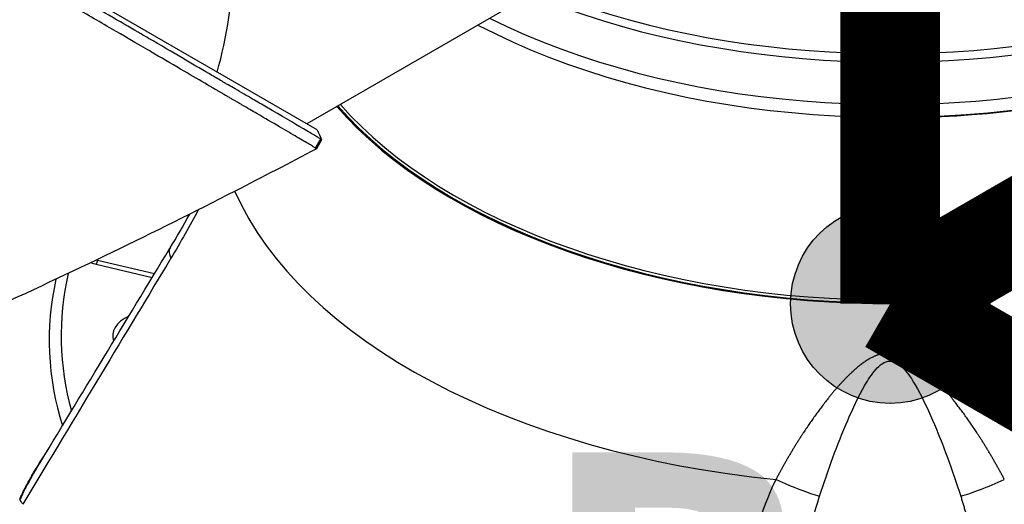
# Model space of a CAD drawing. Header units: millimetres. Extents: x 0 to 4378, y 0 to 2376.
# Tile 528 of 656: x 2654 to 2749, y 910 to 956. Entities that reach past the tile are written whole.
import ezdxf

# ---------------------------------------------------------------- set-up
doc = ezdxf.new("R2010")
doc.units = ezdxf.units.MM
doc.header["$LTSCALE"] = 0.2
for name, color, linetype in [('01_Object Line', 4, 'Continuous'), ('07_Special Line2', 76, 'Continuous'), ('12_Before Rev.Num.', 5, 'Continuous')]:
    doc.layers.add(name, color=color, linetype=linetype)
doc.layers.add('14_Mark', color=7, linetype='Continuous', true_color=0xe03c31)
doc.styles.add('Rainbow-5.0 Style', font='malgunsl.ttf')

# ---------------------------------------------------------------- blocks, each defined once
blk = doc.blocks.new('A$C0a0b2bc4')
for p, q in [((-55.24297153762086, 86.5960579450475), (-147.5783838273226, 139.9059330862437)), ((-23.67442994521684, 105.9672513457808), (-56.2346463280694, 87.16860165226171)), ((-63.84511966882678, 96.87514174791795), (-63.84554349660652, 96.8747177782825)), ((1.970671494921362, 87.77414429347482), (1.967472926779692, 87.82702669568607)), ((-55.39502567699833, 84.83146898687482), (-54.89514148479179, 85.69729379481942)), ((-54.82186533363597, 85.6467633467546), (-55.32171621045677, 84.78099624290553)), ((-67.15050255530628, 78.05609260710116), (-67.15049614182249, 78.05662411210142)), ((-76.42625242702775, 74.05517130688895), (-70.9233974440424, 72.74015909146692)), ((-76.5410184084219, 73.65666862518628), (-71.1494847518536, 72.36730323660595)), ((1.448913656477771, 70.74895869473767), (1.452619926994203, 70.68768237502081)), ((0.4551036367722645, 69.84708690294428), (0.4502388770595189, 69.92751669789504))]:
    blk.add_line(p, q)
for centre, major_axis, ratio, start_param, end_param in [((-2.955857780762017e-12, 127.1789753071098), (59, -4.689391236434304e-14), 0.5773502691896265, 4.084224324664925, 6.295170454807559), ((-2.955857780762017e-12, 127.9954718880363), (59, -4.503342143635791e-14), 0.5773502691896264, 4.101409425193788, 6.283185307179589), ((-2.955857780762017e-12, 121.8717475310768), (59.09165072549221, 8.014422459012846e-15), 0.5773502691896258, 4.745744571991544, 6.338887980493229), ((-2.955857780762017e-12, 123.0964924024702), (59.00000000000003, -5.178843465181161e-14), 0.5773502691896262, 3.998893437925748, 6.283185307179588), ((-2.955857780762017e-12, 121.8717475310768), (59.00000000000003, 4.503342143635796e-15), 0.5773502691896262, 3.973424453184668, 6.283185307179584), ((-2.955857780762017e-12, 105.9614360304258), (59.6019114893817, 4.388850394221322e-15), 0.5773502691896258, 4.737196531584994, 6.301702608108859), ((-105.0398849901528, 127.239573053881), (-27.2321069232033, 52.50709763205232), 0.6059242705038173, 3.716857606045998, 3.953719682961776), ((-60.09072567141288, 93.89928242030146), (3.55807764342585, -3.51284549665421), 0.7992260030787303, 4.06745340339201, 4.067502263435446), ((-2.955857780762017e-12, 104.3170710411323), (-59.70549839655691, -3.434752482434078e-15), 0.5773502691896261, 0.4657502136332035, 1.578418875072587), ((-2.955857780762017e-12, 104.3170710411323), (-59.56615699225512, -8.539176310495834e-15), 0.577350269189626, 0.4649758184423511, 1.578355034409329), ((-2.955857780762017e-12, 104.4746712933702), (59.36627882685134, 3.556877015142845e-12), 0.5773502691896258, 3.608875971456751, 4.719947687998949), ((-2.501110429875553e-12, 90.05784098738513), (-65.25560367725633, 3.434752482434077e-14), 0.5773502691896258, 0.2519380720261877, 1.401331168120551), ((-65.14702211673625, 72.62363555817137), (-4.274898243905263, 2.593309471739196), 0.3496061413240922, 0.0005120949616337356, 0.4861797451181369), ((-65.14702211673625, 72.62363555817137), (-4.274898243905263, 2.593309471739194), 0.3496061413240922, 6.696975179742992e-06, 0.0005120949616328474), ((-76.54101840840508, 73.90161759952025), (0.06977634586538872, 0.2917726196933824), 0.3124597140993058, 3.794855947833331, 5.339471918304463), ((-57.83657003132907, 88.99663014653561), (22.67497017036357, 12.3393882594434), 0.3942743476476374, 3.565346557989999, 3.571085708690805), ((-57.50403613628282, 88.93417255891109), (23.24753579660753, 12.47741493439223), 0.4066503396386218, 3.531640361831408, 3.570126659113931), ((-2.205524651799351e-11, 66.32073427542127), (-81.07590775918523, -1.221245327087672e-14), 0.577350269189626, 6.15709050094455, 6.460297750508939), ((-6.139089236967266e-12, 66.75822831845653), (-79.92684109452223, -1.373900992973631e-14), 0.5773502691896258, 6.152599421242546, 6.440823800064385), ((2.902592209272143, 49.31082238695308), (0.0493428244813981, 40.04344659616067), 0.04359882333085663, 0.9817090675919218, 1.007712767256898), ((1.249103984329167, 70.74920490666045), (0.199911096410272, -0.005962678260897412), 0.5478887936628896, 0.05214096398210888, 1.608111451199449), ((0.4502388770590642, 70.09081601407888), (0.0008728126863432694, -0.1999980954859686), 0.006171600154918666, 4.131802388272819, 5.667692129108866), ((-70.71067811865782, 66.75822831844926), (-4.250000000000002, -6.678685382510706e-16), 0.5773502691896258, 5.396604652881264, 6.496745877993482), ((-70.71067811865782, 66.75822831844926), (4.250000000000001, -2.530267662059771e-13), 0.5773502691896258, 2.007737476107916, 2.007749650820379), ((-70.71067811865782, 66.75822831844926), (-4.250000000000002, -3.816391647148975e-16), 0.5773502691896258, 0.4637409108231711, 0.4637621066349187), ((-57.50403600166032, 44.58234654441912), (23.24753807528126, -12.47736044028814), 0.4066513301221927, 2.857926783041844, 2.857935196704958), ((-10.28190004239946, 53.26962802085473), (-4.563237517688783, 2.043737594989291), 0.1232512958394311, 1.466897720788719, 2.49038792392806), ((10.28190004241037, 53.26962802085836), (-4.563237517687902, -2.043737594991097), 0.1232512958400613, 0.6512047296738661, 1.674694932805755), ((-2.955857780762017e-12, 50.01979971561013), (86.4127087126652, 1.450228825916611e-14), 0.5773502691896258, 3.116897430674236, 6.307880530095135), ((-83.9592862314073, 51.45322445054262), (-0.06099574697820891, 0.5026432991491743), 0.106521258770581, 2.734909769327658, 3.046999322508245)]:
    blk.add_ellipse(centre, major_axis=major_axis, ratio=ratio, start_param=start_param, end_param=end_param)
for points, knots in [([(-54.8951414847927, 85.69729379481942), (-54.89804627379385, 85.6991330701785), (-54.92567873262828, 85.716674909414), (-55.02216121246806, 85.77593448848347), (-55.06416362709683, 85.80153077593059), (-55.20723192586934, 85.88814554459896), (-55.32533967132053, 85.95897527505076), (-55.74495419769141, 86.20907766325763), (-56.11192780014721, 86.4260665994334), (-57.44929336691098, 87.21300185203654), (-58.65985389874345, 87.92108151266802), (-60.56291079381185, 89.02981379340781), (-61.00814932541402, 89.28899862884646), (-62.00786822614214, 89.8704746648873), (-62.56946070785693, 90.19683011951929), (-63.37401813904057, 90.66403367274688), (-63.59293594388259, 90.79112414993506), (-63.87038360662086, 90.95208179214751), (-63.92080175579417, 90.98135225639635), (-64.01579910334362, 91.03650381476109), (-64.06185633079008, 91.06323937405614), (-64.13448852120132, 91.10539442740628), (-64.15936901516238, 91.11984054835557), (-64.22020595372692, 91.15507854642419), (-64.25901898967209, 91.17750553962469), (-64.36936834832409, 91.24158062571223), (-64.45967870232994, 91.2943832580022), (-64.91933181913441, 91.56345113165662), (-65.2935297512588, 91.78251480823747), (-66.48171711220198, 92.47774182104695), (-67.34119370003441, 92.98043859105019), (-69.26790430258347, 94.10692965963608), (-70.34753297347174, 94.73793225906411), (-71.73502776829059, 95.54868851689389), (-71.97725634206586, 95.69019713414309), (-72.34614260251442, 95.90571662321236), (-72.46944210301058, 95.97779233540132), (-72.68477024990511, 96.10364597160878), (-72.77069381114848, 96.15385153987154), (-73.26151008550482, 96.4395547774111), (-73.72475668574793, 96.7076232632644), (-76.16071493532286, 98.12031899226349), (-78.18425176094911, 99.29295922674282), (-81.24964682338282, 101.0680485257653), (-82.23283707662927, 101.6371699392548), (-85.15102882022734, 103.325926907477), (-87.13499524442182, 104.4727328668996), (-90.09737775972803, 106.185272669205), (-91.0569740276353, 106.7398278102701), (-92.96067770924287, 107.8393605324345), (-93.91090602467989, 108.3881886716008), (-96.72585419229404, 110.0133927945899), (-98.62046423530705, 111.106691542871), (-104.1466687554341, 114.2942326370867), (-107.871338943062, 116.4408388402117), (-112.4539808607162, 119.0804950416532), (-113.2317400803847, 119.5284416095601), (-116.941281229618, 121.6647392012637), (-119.9139174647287, 123.376152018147), (-124.016094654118, 125.7376385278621), (-125.1357686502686, 126.382204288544), (-127.2329551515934, 127.5895194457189), (-128.2100483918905, 128.152004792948), (-130.0363692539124, 129.2034529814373), (-130.8861927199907, 129.692748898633), (-134.6984888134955, 131.8879170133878), (-137.5987171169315, 133.5583703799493), (-141.0849757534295, 135.5677799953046), (-141.7730465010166, 135.9644188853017), (-143.4707888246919, 136.9433257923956), (-144.4678760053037, 137.5183804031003), (-146.4117969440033, 138.6399145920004), (-147.3582853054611, 139.1861659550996), (-148.2766122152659, 139.7163448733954)], [9.995822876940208e-07, 9.995822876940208e-07, 9.995822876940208e-07, 9.995822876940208e-07, 0.02195315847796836, 0.02195315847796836, 0.03511837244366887, 0.03511837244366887, 0.061454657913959, 0.061454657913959, 0.1141107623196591, 0.1141107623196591, 0.2193661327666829, 0.2193661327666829, 0.2494452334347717, 0.2494452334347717, 0.283822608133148, 0.283822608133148, 0.2965480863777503, 0.2965480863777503, 0.2993275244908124, 0.2993275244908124, 0.3018631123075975, 0.3018631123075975, 0.3033739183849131, 0.3033739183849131, 0.3052154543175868, 0.3052154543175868, 0.3091295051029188, 0.3091295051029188, 0.3252412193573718, 0.3252412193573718, 0.3574734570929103, 0.3574734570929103, 0.3925774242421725, 0.3925774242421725, 0.3999027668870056, 0.3999027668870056, 0.4035745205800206, 0.4035745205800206, 0.4063648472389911, 0.4063648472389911, 0.4181873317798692, 0.4181873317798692, 0.4644662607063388, 0.4644662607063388, 0.4857529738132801, 0.4857529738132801, 0.5266159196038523, 0.5266159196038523, 0.5454334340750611, 0.5454334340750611, 0.5638444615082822, 0.5638444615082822, 0.5994036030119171, 0.5994036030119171, 0.6655638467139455, 0.6655638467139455, 0.6790010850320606, 0.6790010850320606, 0.7294086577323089, 0.7294086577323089, 0.7483147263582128, 0.7483147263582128, 0.7648624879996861, 0.7648624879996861, 0.7793406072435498, 0.7793406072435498, 0.830111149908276, 0.830111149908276, 0.8427767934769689, 0.8427767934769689, 0.8617726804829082, 0.8617726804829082, 0.8807622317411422, 0.8807622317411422, 0.8807622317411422, 0.8807622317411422]), ([(-55.39502567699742, 84.83146898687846), (-55.39630461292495, 84.83227808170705), (-55.4106520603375, 84.84131224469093), (-55.42259593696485, 84.84878065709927), (-55.43020233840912, 84.85350957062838), (-55.45424543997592, 84.86842078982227), (-55.4718925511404, 84.87930286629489), (-55.52964456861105, 84.91473106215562), (-55.57455924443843, 84.94207179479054), (-55.72794124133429, 85.0348002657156), (-55.85512524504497, 85.11098479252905), (-56.30803996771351, 85.38062259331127), (-56.70533832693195, 85.61535127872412), (-58.15438099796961, 86.46721619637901), (-59.46816276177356, 87.23412057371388), (-61.28874817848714, 88.29578516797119), (-61.51198441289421, 88.425111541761), (-61.97667052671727, 88.69513461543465), (-62.21826142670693, 88.83601952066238), (-62.55759664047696, 89.03403281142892), (-62.6510394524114, 89.08857489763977), (-62.863643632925, 89.21189908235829), (-62.97901265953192, 89.27819177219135), (-63.17416054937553, 89.39094565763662), (-63.2518925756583, 89.4361344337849), (-63.37543088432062, 89.50825240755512), (-63.42050905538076, 89.5346080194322), (-63.56842212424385, 89.62081064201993), (-63.67146448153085, 89.68045741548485), (-63.87294713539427, 89.79721048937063), (-63.97159354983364, 89.85463674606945), (-64.1389209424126, 89.95177214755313), (-64.20689112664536, 89.99119741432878), (-64.3229680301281, 90.0585500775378), (-64.37064800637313, 90.08623369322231), (-64.45810528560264, 90.13697212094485), (-64.49858493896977, 90.16046908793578), (-64.58449365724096, 90.21038336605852), (-64.62499215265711, 90.23392620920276), (-64.69997482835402, 90.2773074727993), (-64.72831107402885, 90.2937323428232), (-64.77992641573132, 90.3236927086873), (-64.79818865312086, 90.33427325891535), (-64.84734856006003, 90.36274619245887), (-64.88588546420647, 90.38529955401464), (-64.95956174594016, 90.42831681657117), (-64.99253358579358, 90.44755584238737), (-65.04979071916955, 90.48107373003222), (-65.07426048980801, 90.49542229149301), (-65.15437444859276, 90.54236528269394), (-65.20956553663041, 90.57467914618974), (-65.35422122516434, 90.659366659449), (-65.44398570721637, 90.71191168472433), (-65.62908213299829, 90.82023851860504), (-65.72449848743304, 90.8760730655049), (-66.51879079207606, 91.34088504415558), (-67.27219617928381, 91.78160809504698), (-68.97084141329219, 92.77494870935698), (-69.92746501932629, 93.33413415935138), (-71.5983319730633, 94.31063578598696), (-72.98276635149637, 95.12158368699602), (-76.16997571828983, 96.96956112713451), (-76.82497729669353, 97.34923938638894), (-78.23528053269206, 98.16654989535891), (-78.99296193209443, 98.60551928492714), (-80.9901065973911, 99.76230626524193), (-82.24771262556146, 100.4903945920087), (-84.09291381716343, 101.5582043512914), (-84.65950542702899, 101.886086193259), (-85.76251658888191, 102.524132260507), (-86.30076923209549, 102.8352760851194), (-87.09914805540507, 103.2972956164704), (-87.35484860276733, 103.4451873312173), (-87.85583783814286, 103.734870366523), (-88.10433739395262, 103.8784346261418), (-88.5514575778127, 104.1367717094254), (-88.74987412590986, 104.2515077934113), (-89.17045058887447, 104.494536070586), (-89.39206552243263, 104.6224533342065), (-89.83417223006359, 104.8780349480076), (-90.05397629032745, 105.0051472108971), (-91.17513397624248, 105.6532137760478), (-92.09336097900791, 106.18362194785), (-93.42729523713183, 106.9540616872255), (-93.83661510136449, 107.1904764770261), (-94.63158131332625, 107.6496148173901), (-95.01702606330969, 107.872108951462), (-96.86786587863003, 108.9406712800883), (-98.35660806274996, 109.7998726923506), (-100.4367521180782, 110.9998980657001), (-101.0077520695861, 111.3292945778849), (-102.5856396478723, 112.2393896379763), (-103.5992932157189, 112.8238302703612), (-106.1577429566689, 114.2987981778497), (-107.7148491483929, 115.1961752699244), (-110.0764105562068, 116.5568963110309), (-110.8680907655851, 117.0129470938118), (-112.0619433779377, 117.7006537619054), (-112.4606371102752, 117.930294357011), (-113.060295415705, 118.2756875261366), (-113.2604257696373, 118.3909511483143), (-113.662080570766, 118.6222865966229), (-113.8626627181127, 118.7377977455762), (-114.0625036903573, 118.8528962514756)], [-14.92832193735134, -14.92832193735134, -14.92832193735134, -14.92832193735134, -14.89670706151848, -14.89670706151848, -14.84873352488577, -14.84873352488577, -14.75282347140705, -14.75282347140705, -14.56096855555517, -14.56096855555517, -14.17702968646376, -14.17702968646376, -13.40941523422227, -13.40941523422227, -11.87621265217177, -11.87621265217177, -11.66820666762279, -11.66820666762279, -11.45315905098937, -11.45315905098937, -11.37274686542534, -11.37274686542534, -11.27259861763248, -11.27259861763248, -11.20517044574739, -11.20517044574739, -11.16691847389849, -11.16691847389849, -11.08108368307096, -11.08108368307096, -10.99860545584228, -10.99860545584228, -10.94231398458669, -10.94231398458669, -10.90359511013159, -10.90359511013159, -10.87043805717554, -10.87043805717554, -10.83340499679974, -10.83340499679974, -10.81439256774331, -10.81439256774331, -10.79448831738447, -10.79448831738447, -10.68563904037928, -10.68563904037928, -10.59781408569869, -10.59781408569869, -10.53374337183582, -10.53374337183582, -10.39099924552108, -10.39099924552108, -10.16441888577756, -10.16441888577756, -9.92885420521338, -9.92885420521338, -8.22497376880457, -8.22497376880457, -6.336605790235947, -6.336605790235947, -5.119937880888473, -5.119937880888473, -4.810514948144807, -4.810514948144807, -4.462349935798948, -4.462349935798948, -3.905475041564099, -3.905475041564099, -3.661916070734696, -3.661916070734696, -3.435476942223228, -3.435476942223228, -3.330450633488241, -3.330450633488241, -3.226718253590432, -3.226718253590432, -3.145056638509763, -3.145056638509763, -3.05352820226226, -3.05352820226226, -2.963581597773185, -2.963581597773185, -2.596266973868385, -2.596266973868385, -2.434716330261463, -2.434716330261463, -2.283719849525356, -2.283719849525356, -1.713212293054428, -1.713212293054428, -1.499125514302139, -1.499125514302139, -1.124708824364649, -1.124708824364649, -0.5625759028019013, -0.5625759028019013, -0.2815100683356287, -0.2815100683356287, -0.1409293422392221, -0.1409293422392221, -0.07063432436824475, -0.07063432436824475, -9.999999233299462e-07, -9.999999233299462e-07, -9.999999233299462e-07, -9.999999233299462e-07]), ([(1.24491061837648, 70.85888015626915), (1.248224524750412, 70.9703708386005), (1.264793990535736, 71.52782505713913), (1.281363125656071, 72.08528331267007), (1.347638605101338, 74.31512928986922), (1.400655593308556, 76.09904752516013), (1.552126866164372, 81.19621025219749), (1.650572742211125, 84.50955739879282), (1.749006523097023, 87.8230521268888)], [0, 0, 0, 0, 0.0166316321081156, 0.0831581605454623, 0.0831581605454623, 0.349264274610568, 0.349264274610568, 0.843481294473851, 0.843481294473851, 0.843481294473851, 0.843481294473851]), ([(-54.82186888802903, 85.64675425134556), (-54.82152510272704, 85.64735149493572), (-54.82373981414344, 85.64942173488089), (-54.83364638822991, 85.65689456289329), (-54.84181943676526, 85.66259456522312), (-54.87129351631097, 85.68222548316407), (-54.89293370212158, 85.69589587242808), (-54.8951414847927, 85.69729379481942)], [5.188329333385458, 5.188329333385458, 5.188329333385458, 5.188329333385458, 5.305261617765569, 5.305261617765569, 5.432948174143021, 5.432948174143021, 5.643551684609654, 5.643551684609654, 5.643551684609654, 5.643551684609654]), ([(-55.32182807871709, 84.78089345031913), (-57.9083658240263, 83.40113810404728), (-60.51656429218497, 82.0382236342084), (-71.00663449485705, 76.66534600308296), (-79.0110115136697, 72.80748860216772), (-95.31616723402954, 65.37102432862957), (-103.5571814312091, 61.81985133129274), (-111.9725251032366, 58.36444847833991)], [0, 0, 0, 0, 0.9980269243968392, 0.9980269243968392, 3.992782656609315, 3.992782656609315, 6.993506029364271, 6.993506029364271, 6.993506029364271, 6.993506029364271]), ([(-55.32182530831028, 84.78089504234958), (-55.32077649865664, 84.78146033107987), (-55.32528195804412, 84.78516230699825), (-55.34122468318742, 84.79643017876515), (-55.34923430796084, 84.80185982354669), (-55.36419931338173, 84.8117078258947), (-55.3696785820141, 84.81527598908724), (-55.37960200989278, 84.82166047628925), (-55.39363448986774, 84.8305888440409), (-55.39502567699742, 84.83146898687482)], [-0.1104736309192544, -0.1104736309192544, -0.1104736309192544, -0.1104736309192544, -0.0580943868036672, -0.0580943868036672, -0.02636580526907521, -0.02636580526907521, -0.0105020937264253, -0.0105020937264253, -9.990790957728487e-07, -9.990790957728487e-07, -9.990790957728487e-07, -9.990790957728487e-07]), ([(0.4487280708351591, 70.20051336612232), (0.488655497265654, 70.2006876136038), (0.5282780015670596, 70.20345518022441), (0.5672790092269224, 70.20871848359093), (0.6074277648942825, 70.2141366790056), (0.646917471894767, 70.22219955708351), (0.6853941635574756, 70.23275433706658), (0.7258996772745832, 70.24386565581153), (0.7652819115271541, 70.25773854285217), (0.8031266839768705, 70.27414510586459), (0.8420889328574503, 70.29103612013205), (0.8794207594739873, 70.31061226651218), (0.914680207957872, 70.33257717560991), (0.9505487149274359, 70.35492149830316), (0.984271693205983, 70.37973721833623), (1.015407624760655, 70.40667141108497), (1.076251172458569, 70.4593042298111), (1.127168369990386, 70.52004120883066), (1.165315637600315, 70.58595399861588), (1.183496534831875, 70.61736787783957), (1.198787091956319, 70.64995306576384), (1.210947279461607, 70.68337968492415), (1.222617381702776, 70.71545912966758), (1.231404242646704, 70.74831311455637), (1.237142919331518, 70.78165192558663), (1.241532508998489, 70.80715322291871), (1.244139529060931, 70.83293818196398), (1.244910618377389, 70.85888015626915)], [0, 0, 0, 0, 0.0958848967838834, 0.0958848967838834, 0.0958848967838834, 0.194591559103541, 0.194591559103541, 0.194591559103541, 0.298502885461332, 0.298502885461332, 0.298502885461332, 0.405482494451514, 0.405482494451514, 0.405482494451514, 0.51431002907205, 0.51431002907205, 0.51431002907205, 0.726972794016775, 0.726972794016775, 0.726972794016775, 0.828327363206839, 0.828327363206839, 0.828327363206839, 0.925597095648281, 0.925597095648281, 0.925597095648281, 1, 1, 1, 1]), ([(1.448913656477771, 70.74895869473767), (1.447527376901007, 70.7031449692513), (1.441638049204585, 70.65827049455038), (1.431741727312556, 70.61466242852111), (1.42194460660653, 70.57149149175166), (1.408215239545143, 70.52956020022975), (1.390992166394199, 70.48918595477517), (1.374189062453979, 70.44979619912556), (1.354057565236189, 70.4118897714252), (1.331024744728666, 70.37576040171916), (1.308635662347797, 70.34064080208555), (1.283504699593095, 70.30720225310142), (1.256067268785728, 70.27568852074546), (1.229622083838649, 70.24531444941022), (1.201035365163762, 70.21672976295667), (1.170731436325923, 70.19010466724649), (1.140958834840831, 70.16394639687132), (1.109530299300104, 70.13968016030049), (1.076861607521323, 70.117406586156), (1.044625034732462, 70.09542763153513), (1.011182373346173, 70.07538879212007), (0.9769231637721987, 70.05732443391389), (0.9429733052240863, 70.03942319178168), (0.9082225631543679, 70.02346027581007), (0.8730216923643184, 70.0094139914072), (0.838010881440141, 69.99544354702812), (0.8025551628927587, 69.98336826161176), (0.7669613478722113, 69.97312334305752), (0.731335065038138, 69.96286907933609), (0.6955702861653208, 69.95444778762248), (0.6599345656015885, 69.94776276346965), (0.6239587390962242, 69.94101393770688), (0.5881139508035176, 69.93603421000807), (0.5526395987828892, 69.93270097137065), (0.5180897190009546, 69.92945459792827), (0.4838904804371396, 69.92776979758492), (0.4502388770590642, 69.92751669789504)], [0, 0, 0, 0, 0.0918282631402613, 0.0918282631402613, 0.0918282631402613, 0.182736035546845, 0.182736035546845, 0.182736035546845, 0.271427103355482, 0.271427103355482, 0.271427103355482, 0.35763936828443, 0.35763936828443, 0.35763936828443, 0.440733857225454, 0.440733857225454, 0.440733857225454, 0.522371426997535, 0.522371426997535, 0.522371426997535, 0.602929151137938, 0.602929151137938, 0.602929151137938, 0.68275946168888, 0.68275946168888, 0.68275946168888, 0.76215874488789, 0.76215874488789, 0.76215874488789, 0.841630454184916, 0.841630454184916, 0.841630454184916, 0.92186063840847, 0.92186063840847, 0.92186063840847, 1, 1, 1, 1]), ([(1.452619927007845, 70.68768237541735), (1.449499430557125, 70.57916252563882), (1.4218033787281, 70.471435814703), (1.37099139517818, 70.37052860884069), (1.318644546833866, 70.26657332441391), (1.242779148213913, 70.17188509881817), (1.147731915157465, 70.09231151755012), (1.061863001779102, 70.02042202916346), (0.9617921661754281, 69.96209867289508), (0.8522304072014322, 69.92038541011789), (0.7640743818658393, 69.88682191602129), (0.6708355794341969, 69.86441770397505), (0.5753849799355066, 69.85393361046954), (0.5354306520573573, 69.84954511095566), (0.4952641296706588, 69.8472636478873), (0.4551036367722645, 69.84708690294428)], [0.0396473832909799, 0.0396473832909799, 0.0396473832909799, 0.0396473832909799, 0.0781729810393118, 0.0781729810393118, 0.0781729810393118, 0.117862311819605, 0.117862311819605, 0.117862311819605, 0.153719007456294, 0.153719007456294, 0.153719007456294, 0.182570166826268, 0.182570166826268, 0.182570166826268, 0.194646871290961, 0.194646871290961, 0.194646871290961, 0.194646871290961]), ([(-6.805194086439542, 51.30322179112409), (-5.99990909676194, 53.82847455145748), (-5.106655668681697, 56.27152290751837), (-3.589426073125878, 59.77509413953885), (-3.057870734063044, 60.9196319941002), (-2.123481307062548, 62.52747541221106), (-1.786871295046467, 63.05143799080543), (-1.005499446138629, 63.93951889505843), (-0.53463983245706, 64.31912292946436), (0.506729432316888, 64.33211265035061), (0.9828062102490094, 63.95888394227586), (1.762553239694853, 63.08512872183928), (2.094602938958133, 62.57321912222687), (3.036996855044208, 60.96297396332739), (3.571898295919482, 59.81342495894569), (5.098285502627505, 56.29504931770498), (5.997618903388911, 53.8356562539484), (6.805194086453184, 51.30322179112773)], [0, 0, 0, 0, 0.250000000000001, 0.250000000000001, 0.375000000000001, 0.375000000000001, 0.437500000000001, 0.437500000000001, 0.500000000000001, 0.500000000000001, 0.562500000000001, 0.562500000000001, 0.625, 0.625, 0.750000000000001, 0.750000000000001, 1, 1, 1, 1]), ([(-83.92444452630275, 50.98900583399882), (-83.88490636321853, 51.08421217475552), (-83.84351452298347, 51.18056126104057), (-83.80026273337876, 51.27808420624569), (-83.75518917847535, 51.37971481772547), (-83.70809491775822, 51.48262028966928), (-83.65898845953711, 51.58678627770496), (-83.63161681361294, 51.64484777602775), (-83.60362035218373, 51.70330002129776), (-83.57500377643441, 51.76213435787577), (-83.52346910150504, 51.86808723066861), (-83.46991387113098, 51.97530169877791), (-83.4143409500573, 52.08377974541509), (-83.40024019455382, 52.11130434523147), (-83.38600966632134, 52.13891009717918), (-83.3716496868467, 52.16659664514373), (-83.35575347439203, 52.19724510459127), (-83.33876306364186, 52.22975899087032), (-83.32129111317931, 52.26294528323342), (-83.30289812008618, 52.29788100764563), (-83.28397147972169, 52.33356179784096), (-83.26525584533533, 52.36860653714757), (-83.24487421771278, 52.40677082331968), (-83.22474327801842, 52.44418078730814), (-83.20585632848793, 52.47906608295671), (-83.1850245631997, 52.51754356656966), (-83.16570742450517, 52.55294998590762), (-83.14926084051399, 52.58292323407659), (-83.12184752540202, 52.63288291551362), (-83.09333156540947, 52.68433690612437), (-83.06374529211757, 52.73728349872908), (-83.01587973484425, 52.82294207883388), (-82.96507899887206, 52.91251678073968), (-82.91136745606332, 53.00598517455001), (-82.86210899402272, 53.09170435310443), (-82.81040231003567, 53.1806983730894), (-82.75628556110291, 53.27296316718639), (-82.75139327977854, 53.2813041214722), (-82.74648131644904, 53.28967181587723), (-82.7415497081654, 53.29806625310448), (-82.70797716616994, 53.35521243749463), (-82.6726124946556, 53.41509221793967), (-82.63599889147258, 53.47672771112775), (-82.5991145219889, 53.53881901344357), (-82.560962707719, 53.60269194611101), (-82.52212420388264, 53.66735847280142), (-82.48236361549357, 53.73356028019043), (-82.44188352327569, 53.80059367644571), (-82.40133209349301, 53.86741300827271), (-82.35791629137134, 53.93895216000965), (-82.31441898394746, 54.01024571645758), (-82.27166081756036, 54.08002983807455), (-82.2524585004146, 54.11136927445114), (-82.23340555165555, 54.14240455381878), (-82.2145774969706, 54.17302249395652), (-82.14728071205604, 54.28245965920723), (-82.07892864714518, 54.39283699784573), (-82.00958812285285, 54.5041216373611), (-81.84544213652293, 54.76755960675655), (-81.67553069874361, 55.03647881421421), (-81.49979348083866, 55.3108085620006), (-81.39354651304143, 55.47666246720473), (-81.28517018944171, 55.64449378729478), (-81.17465953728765, 55.81428623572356)], [1.529585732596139e-07, 1.529585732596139e-07, 1.529585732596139e-07, 1.529585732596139e-07, 0.0476556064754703, 0.0476556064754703, 0.0476556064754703, 0.0973183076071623, 0.0973183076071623, 0.0973183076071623, 0.125000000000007, 0.125000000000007, 0.125000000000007, 0.174851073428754, 0.174851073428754, 0.174851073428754, 0.187500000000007, 0.187500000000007, 0.187500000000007, 0.201502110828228, 0.201502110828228, 0.201502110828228, 0.216242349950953, 0.216242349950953, 0.216242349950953, 0.232294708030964, 0.232294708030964, 0.232294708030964, 0.250000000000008, 0.250000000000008, 0.250000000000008, 0.279511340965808, 0.279511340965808, 0.279511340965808, 0.327255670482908, 0.327255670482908, 0.327255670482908, 0.371041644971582, 0.371041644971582, 0.371041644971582, 0.375000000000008, 0.375000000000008, 0.375000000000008, 0.401946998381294, 0.401946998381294, 0.401946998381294, 0.429093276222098, 0.429093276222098, 0.429093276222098, 0.456884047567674, 0.456884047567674, 0.456884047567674, 0.486637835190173, 0.486637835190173, 0.486637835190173, 0.500000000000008, 0.500000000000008, 0.500000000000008, 0.547760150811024, 0.547760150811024, 0.547760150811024, 0.660820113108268, 0.660820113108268, 0.660820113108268, 0.7291737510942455, 0.7291737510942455, 0.7291737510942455, 0.7291737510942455]), ([(-82.29109121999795, 53.96885170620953), (-82.34481377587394, 53.88004269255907), (-82.39624617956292, 53.79446676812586), (-82.44588141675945, 53.7113843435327), (-82.50120864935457, 53.61877431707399), (-82.55430286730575, 53.52926154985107), (-82.60581681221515, 53.44179363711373), (-82.65621361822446, 53.3562225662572), (-82.70509817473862, 53.27260823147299), (-82.75305043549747, 53.18994649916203), (-82.79926470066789, 53.11028078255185), (-82.84461327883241, 53.03149963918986), (-82.88958266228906, 52.95269101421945), (-82.93393342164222, 52.87496652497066), (-82.97791589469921, 52.79721522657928), (-83.02195840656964, 52.71855121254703), (-83.06024622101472, 52.65016562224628), (-83.0986121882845, 52.58105513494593), (-83.13729668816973, 52.51063814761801), (-83.15095889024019, 52.48576898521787), (-83.16466048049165, 52.46073676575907), (-83.17841080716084, 52.43551553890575), (-83.23035553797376, 52.3402370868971), (-83.28090631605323, 52.24608529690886), (-83.32997193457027, 52.15309295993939), (-83.36694559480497, 52.083018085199), (-83.4030757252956, 52.01360235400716), (-83.43832853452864, 51.94484808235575), (-83.45249459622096, 51.91721972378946), (-83.46651964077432, 51.8896989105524), (-83.4804018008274, 51.8622859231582), (-83.5314094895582, 51.76156145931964), (-83.58048805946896, 51.66229264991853), (-83.6275636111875, 51.5644718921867), (-83.67500581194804, 51.46588925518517), (-83.7204138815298, 51.36877729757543), (-83.76373033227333, 51.27309878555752), (-83.80637211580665, 51.17891049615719), (-83.84698720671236, 51.08611137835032), (-83.88553449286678, 50.99463756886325), (-83.89152714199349, 50.98041684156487), (-83.89746983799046, 50.96622808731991), (-83.90336245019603, 50.95207100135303)], [0.5066928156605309, 0.5066928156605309, 0.5066928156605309, 0.5066928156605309, 0.544055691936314, 0.544055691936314, 0.544055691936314, 0.585703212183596, 0.585703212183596, 0.585703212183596, 0.626447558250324, 0.626447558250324, 0.626447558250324, 0.665715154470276, 0.665715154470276, 0.665715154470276, 0.704442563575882, 0.704442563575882, 0.704442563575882, 0.738109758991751, 0.738109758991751, 0.738109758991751, 0.749999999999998, 0.749999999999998, 0.749999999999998, 0.794917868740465, 0.794917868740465, 0.794917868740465, 0.8287659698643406, 0.8287659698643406, 0.8287659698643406, 0.842367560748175, 0.842367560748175, 0.842367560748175, 0.892344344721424, 0.892344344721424, 0.892344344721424, 0.942710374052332, 0.942710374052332, 0.942710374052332, 0.992291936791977, 0.992291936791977, 0.992291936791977, 0.999999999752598, 0.999999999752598, 0.999999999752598, 0.999999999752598]), ([(-83.63522271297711, 50.52337647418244), (-83.68136074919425, 50.63690477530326), (-83.72727111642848, 50.72939807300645), (-83.77241723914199, 50.8009084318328), (-83.81761668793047, 50.87250325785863), (-83.86142641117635, 50.92208618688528), (-83.90336245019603, 50.95207100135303)], [-0.121398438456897, -0.121398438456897, -0.121398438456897, -0.121398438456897, -0.0607472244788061, -0.0607472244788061, -0.0607472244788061, -2.436999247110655e-05, -2.436999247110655e-05, -2.436999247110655e-05, -2.436999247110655e-05])]:
    blk.add_open_spline(points, degree=3, knots=knots)
for points in [[(1.95816808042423, 87.82684787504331), (1.78844480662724, 82.1337860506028), (1.618692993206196, 76.44116140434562), (1.448913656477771, 70.74895869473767)], [(1.478425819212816, 71.5608444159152), (1.642533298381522, 76.96487799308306), (1.806615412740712, 82.36930790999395), (1.970671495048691, 87.77414429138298)], [(-55.24297181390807, 86.59605810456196), (-55.10282003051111, 86.27973257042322), (-54.96243407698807, 85.96337889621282), (-54.82189655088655, 85.64716097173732)], [(-66.70639967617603, 78.88431956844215), (-67.51774502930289, 77.35523480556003), (-68.39684408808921, 75.79822485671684), (-69.35019131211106, 74.21812150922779)], [(-69.42192664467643, 75.21693514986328), (-68.78152242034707, 76.27264487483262), (-68.1496933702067, 77.35812599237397), (-67.53176468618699, 78.47000286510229)], [(-82.2910910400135, 53.96885159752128), (-78.01065226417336, 61.04496398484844), (-73.72639375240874, 68.12005383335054), (-69.43555013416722, 75.19330351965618)], [(-69.35019131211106, 74.21812150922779), (-73.62960525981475, 67.1253056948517), (-78.391149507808, 59.2270746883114), (-83.63522265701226, 50.52337632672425)], [(-76.35254425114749, 74.14594650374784), (-76.3771136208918, 74.11568803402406), (-76.40168284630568, 74.0854294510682), (-76.42625192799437, 74.05517075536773)], [(-14.29845029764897, 42.43398401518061), (-13.55769737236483, 46.42271976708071), (-12.4352643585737, 49.90765731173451), (-11.00569647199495, 52.92219568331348)], [(-8.814036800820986, 41.76840160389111), (-8.410842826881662, 45.03935752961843), (-7.78195463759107, 48.24024745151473), (-6.805194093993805, 51.30322179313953)]]:
    blk.add_open_spline(points, degree=3)
blk.add_rational_spline([(11.00569644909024, 52.92219567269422), (9.718974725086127, 55.37458911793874), (8.272754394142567, 57.69934613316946), (5.801343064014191, 60.98131826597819), (4.933241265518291, 62.04503419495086), (3.402560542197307, 63.52600199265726), (2.863060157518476, 63.99516263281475), (1.596299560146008, 64.79413177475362), (0.8230036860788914, 65.13427429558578), (-0.8683343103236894, 65.12243256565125), (-1.633164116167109, 64.77646423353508), (-2.902569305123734, 63.9643130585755), (-3.449475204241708, 63.48401504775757), (-4.967126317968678, 62.00499231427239), (-5.829760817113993, 60.94572001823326), (-8.286228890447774, 57.67707949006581), (-9.722655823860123, 55.36757322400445), (-11.00569644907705, 52.92219567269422)], [0.999999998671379, 0.999999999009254, 0.999999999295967, 0.999999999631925, 0.999999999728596, 0.999999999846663, 0.999999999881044, 0.999999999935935, 0.999999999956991, 0.999999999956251, 0.999999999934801, 0.99999999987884, 0.999999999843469, 0.999999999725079, 0.999999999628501, 0.999999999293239, 0.999999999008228, 0.999999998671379], degree=3, knots=[0, 0, 0, 0, 0.25, 0.25, 0.375, 0.375, 0.4375, 0.4375, 0.5, 0.5, 0.5625, 0.5625, 0.625, 0.625, 0.75, 0.75, 1, 1, 1, 1])
blk.add_rational_spline([(6.805194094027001, 51.3032217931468), (7.781954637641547, 48.24024745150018), (8.410842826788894, 45.03935752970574), (8.81403680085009, 41.76840160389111)], [1.00000000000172, 1.00000000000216, 1.00000000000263, 1.00000000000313], degree=3)
blk = doc.blocks.new('Blk$A46N0-6W24B')
h = blk.add_hatch(color=256)
h.dxf.hatch_style = 1
h.paths.add_polyline_path([(4.063017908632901, -0.1894029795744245, 1), (-5.936982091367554, -0.1894029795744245, 1)])
blk.add_circle((-0.936982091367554, -0.1894029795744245), 4.999999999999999)
at = {"layer": '07_Special Line2', "const_width": 4.999999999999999}
blk.add_lwpolyline([(29.28730450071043, 17.26059702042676), (-0.936982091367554, -0.1894029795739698)], dxfattribs=at)
at = {"layer": '12_Before Rev.Num.', "const_width": 4.999999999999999}
blk.add_lwpolyline([(-0.936982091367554, 34.71059702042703), (-0.936982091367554, -0.1894029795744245)], dxfattribs=at)
at = {"layer": '14_Mark', "const_width": 4.999999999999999}
blk.add_lwpolyline([(29.28730450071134, -17.63940297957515), (-0.936982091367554, -0.1894029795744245)], dxfattribs=at)
at = {"insert": (-18.7763246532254, -15.64874045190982), "char_height": 16, "attachment_point": 4, "style": 'Rainbow-5.0 Style'}
blk.add_mtext('{\\fMalgun Gothic Semilight|b1|i0|c129|p50;B}', dxfattribs=at)

msp = doc.modelspace()

# ---------------------------------------------------------------- block references
at = {"xscale": 1.92, "yscale": 1.92, "zscale": 1.92}
msp.add_blockref('Blk$A46N0-6W24B', (2739.606371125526, 929.3554046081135), dxfattribs=at)
at = {"layer": '01_Object Line'}
msp.add_blockref('A$C0a0b2bc4', (2737.807365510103, 859.1456654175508), dxfattribs=at)

doc.saveas('drawing.dxf')
